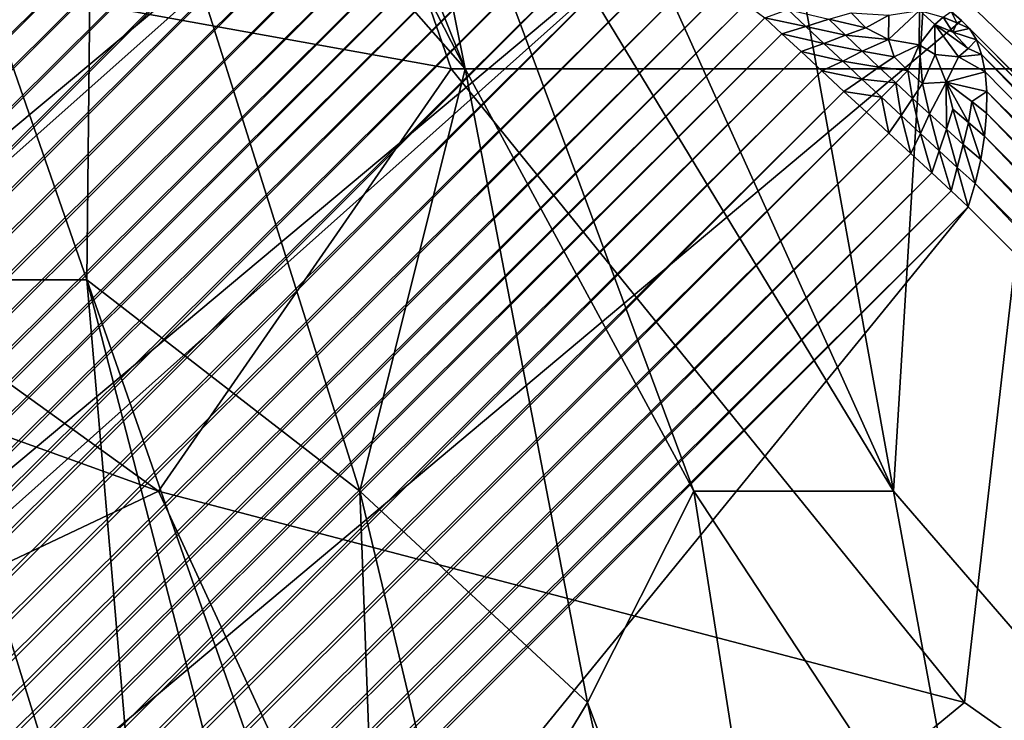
# Model space of a CAD drawing. Extents: x -160 to 10, y -10 to 160.
# Tile 409 of 450: x 0.22603 to 0.23159, y 0.1994 to 0.20336. Entities that reach past the tile are written whole.
import ezdxf

# ---------------------------------------------------------------- set-up
doc = ezdxf.new("R2010")
doc.units = 0

msp = doc.modelspace()

# ---------------------------------------------------------------- linework, layer by layer
for points in [[(0.2268091, 0.2078578, 1.1735885), (0.2317748, 0.2030807, 1.1750041), (0.2284644, 0.2126349, 1.1750211)], [(0.2317748, 0.2030807, 1.1750041), (0.23343, 0.2090521, 1.1763952), (0.2284644, 0.2126349, 1.1750211)], [(0.228543, 0.2030807, 0.818225), (0.2248736, 0.2102463, 0.8088577), (0.2261484, 0.2090521, 0.8166639)], [(0.2264428, 0.2054693, 0.8057353), (0.2248736, 0.2102463, 0.8088577), (0.228543, 0.2030807, 0.818225)], [(0.2309633, 0.2006922, 0.8307148), (0.2266545, 0.2102463, 0.8260311), (0.2298826, 0.2066635, 0.8369597)], [(0.2280623, 0.2054693, 0.8213475), (0.2266545, 0.2102463, 0.8260311), (0.2309633, 0.2006922, 0.8307148)], [(0.228543, 0.2030807, 0.818225), (0.2261484, 0.2090521, 0.8166639), (0.2280623, 0.2054693, 0.8213475)], [(0.2284644, 0.2030807, 1.1733425), (0.2268091, 0.2078578, 1.1735885), (0.2218435, 0.204275, 1.1704298)], [(0.2284644, 0.2030807, 1.1733425), (0.2317748, 0.2030807, 1.1750041), (0.2268091, 0.2078578, 1.1735885)], [(0.2264051, 0.2018865, 0.7948068), (0.2247446, 0.2066635, 0.7932456), (0.2264428, 0.2054693, 0.8057353)], [(0.2247446, 0.2066635, 0.7932456), (0.2264051, 0.2018865, 0.7948068), (0.2253413, 0.2018865, 0.7854395)], [(0.2309633, 0.2006922, 0.8307148), (0.2298826, 0.2066635, 0.8369597), (0.2312559, 0.2054693, 0.8416433)], [(0.2275039, 0.2058528, 0.0017095), (0.2253346, 0.2064856, 0.0023385), (0.1880319, 0.1746369, 0.5772712)], [(0.1880319, 0.1746369, 0.5772712), (0.1895127, 0.1741278, 0.57737), (0.2275039, 0.2058528, 0.0017095)], [(0.1909164, 0.1734303, 0.5774418), (0.2275039, 0.2058528, 0.0017095), (0.1895127, 0.1741278, 0.57737)], [(0.1909164, 0.1734303, 0.5774418), (0.2289112, 0.205189, 0.0011957), (0.2275039, 0.2058528, 0.0017095)], [(0.1970986, 0.1767914, 0.0013247), (0.2260171, 0.2057103, 0.0013245), (0.2260512, 0.2055759, 0.0012597)], [(0.1970986, 0.1767914, 0.0013247), (0.2260512, 0.2055759, 0.0012597), (0.1972397, 0.1767644, 0.0012597)], [(0.1972397, 0.1767644, 0.0012597), (0.2260512, 0.2055759, 0.0012597), (0.2261768, 0.2055326, 0.0012025)], [(0.1972397, 0.1767644, 0.0012597), (0.2261768, 0.2055326, 0.0012025), (0.1972916, 0.1766475, 0.0012025)], [(0.1972916, 0.1766475, 0.0012025), (0.2261768, 0.2055326, 0.0012025), (0.2263182, 0.2054834, 0.0011404)], [(0.1972916, 0.1766475, 0.0012025), (0.2263182, 0.2054834, 0.0011404), (0.1973505, 0.1765157, 0.0011404)], [(0.1973505, 0.1765157, 0.0011404), (0.2263182, 0.2054834, 0.0011404), (0.226472, 0.2054296, 0.001075)], [(0.2264051, 0.2018865, 0.7948068), (0.2264428, 0.2054693, 0.8057353), (0.2279471, 0.2006922, 0.8057353)], [(0.2264428, 0.2054693, 0.8057353), (0.228543, 0.2030807, 0.818225), (0.2279471, 0.2006922, 0.8057353)], [(0.229836, 0.2006922, 0.8229087), (0.2280623, 0.2054693, 0.8213475), (0.2309633, 0.2006922, 0.8307148)], [(0.228543, 0.2030807, 0.818225), (0.2280623, 0.2054693, 0.8213475), (0.229836, 0.2006922, 0.8229087)], [(0.2309633, 0.2006922, 0.8307148), (0.2312559, 0.2054693, 0.8416433), (0.2340592, 0.1971094, 0.8416433)], [(0.2340592, 0.1971094, 0.8416433), (0.2312559, 0.2054693, 0.8416433), (0.2326643, 0.2054693, 0.8478882)], [(0.1973505, 0.1765157, 0.0011404), (0.226472, 0.2054296, 0.001075), (0.1974148, 0.1763724, 0.001075)], [(0.1974148, 0.1763724, 0.001075), (0.226472, 0.2054296, 0.001075), (0.2266344, 0.2053724, 0.0010082)], [(0.1974148, 0.1763724, 0.001075), (0.2266344, 0.2053724, 0.0010082), (0.1974831, 0.1762211, 0.0010082)], [(0.1974831, 0.1762211, 0.0010082), (0.2266344, 0.2053724, 0.0010082), (0.2268014, 0.2053134, 0.000941)], [(0.1974831, 0.1762211, 0.0010082), (0.2268014, 0.2053134, 0.000941), (0.1975535, 0.1760654, 0.0009411)], [(0.1975535, 0.1760654, 0.0009411), (0.2268014, 0.2053134, 0.000941), (0.2269689, 0.2052537, 0.0008758)], [(0.1975535, 0.1760654, 0.0009411), (0.2269689, 0.2052537, 0.0008758), (0.1976244, 0.1759093, 0.0008758)], [(0.1976244, 0.1759093, 0.0008758), (0.2269689, 0.2052537, 0.0008758), (0.2271327, 0.2051951, 0.0008137)], [(0.192219, 0.1725562, 0.5774854), (0.2289112, 0.205189, 0.0011957), (0.1909164, 0.1734303, 0.5774418)], [(0.192219, 0.1725562, 0.5774854), (0.2301923, 0.2043545, 0.0008872), (0.2289112, 0.205189, 0.0011957)], [(0.1976244, 0.1759093, 0.0008758), (0.2271327, 0.2051951, 0.0008137), (0.1976941, 0.1757565, 0.0008137)], [(0.1976941, 0.1757565, 0.0008137), (0.2271327, 0.2051951, 0.0008137), (0.2272889, 0.205139, 0.0007564)], [(0.1976941, 0.1757565, 0.0008137), (0.2272889, 0.205139, 0.0007564), (0.1977608, 0.1756109, 0.0007564)], [(0.1977608, 0.1756109, 0.0007564), (0.2272889, 0.205139, 0.0007564), (0.2274335, 0.2050866, 0.0007054)], [(0.1977608, 0.1756109, 0.0007564), (0.2274335, 0.2050866, 0.0007054), (0.1978228, 0.1754759, 0.0007054)], [(0.1978228, 0.1754759, 0.0007054), (0.2274335, 0.2050866, 0.0007054), (0.2275656, 0.2050382, 0.0006607)], [(0.1978228, 0.1754759, 0.0007054), (0.2275656, 0.2050382, 0.0006607), (0.19788, 0.1753526, 0.0006607)], [(0.19788, 0.1753526, 0.0006607), (0.2275656, 0.2050382, 0.0006607), (0.2276826, 0.2049772, 0.0006195)], [(0.19788, 0.1753526, 0.0006607), (0.2276826, 0.2049772, 0.0006195), (0.197947, 0.1752416, 0.0006195)], [(0.197947, 0.1752416, 0.0006195), (0.2276826, 0.2049772, 0.0006195), (0.2278141, 0.2049084, 0.0005754)], [(0.197947, 0.1752416, 0.0006195), (0.2278141, 0.2049084, 0.0005754), (0.1980224, 0.1751166, 0.0005754)], [(0.1980224, 0.1751166, 0.0005754), (0.2278141, 0.2049084, 0.0005754), (0.2279571, 0.2048334, 0.0005298)], [(0.1980224, 0.1751166, 0.0005754), (0.2279571, 0.2048334, 0.0005298), (0.1981045, 0.1749809, 0.0005298)], [(0.1981045, 0.1749809, 0.0005298), (0.2279571, 0.2048334, 0.0005298), (0.2281079, 0.2047542, 0.0004835)], [(0.1981045, 0.1749809, 0.0005298), (0.2281079, 0.2047542, 0.0004835), (0.1981913, 0.1748376, 0.0004836)], [(0.1981913, 0.1748376, 0.0004836), (0.2281079, 0.2047542, 0.0004835), (0.2282628, 0.2046727, 0.0004378)], [(0.1981913, 0.1748376, 0.0004836), (0.2282628, 0.2046727, 0.0004378), (0.1982806, 0.1746905, 0.0004379)], [(0.1982806, 0.1746905, 0.0004379), (0.2282628, 0.2046727, 0.0004378), (0.2284181, 0.2045908, 0.000394)], [(0.1982806, 0.1746905, 0.0004379), (0.2284181, 0.2045908, 0.000394), (0.1983702, 0.1745429, 0.000394)], [(0.1983702, 0.1745429, 0.000394), (0.2284181, 0.2045908, 0.000394), (0.2285699, 0.2045106, 0.0003529)], [(0.1983702, 0.1745429, 0.000394), (0.2285699, 0.2045106, 0.0003529), (0.198458, 0.1743988, 0.0003529)], [(0.198458, 0.1743988, 0.0003529), (0.2285699, 0.2045106, 0.0003529), (0.2287144, 0.2044341, 0.0003155)], [(0.198458, 0.1743988, 0.0003529), (0.2287144, 0.2044341, 0.0003155), (0.1985417, 0.1742614, 0.0003155)], [(0.1985417, 0.1742614, 0.0003155), (0.2287144, 0.2044341, 0.0003155), (0.2288482, 0.2043631, 0.000283)], [(0.1933983, 0.1715206, 0.5775), (0.2301923, 0.2043545, 0.0008872), (0.192219, 0.1725562, 0.5774854)], [(0.1933983, 0.1715206, 0.5775), (0.231347, 0.2033539, 0.000783), (0.2301923, 0.2043545, 0.0008872)], [(0.1985417, 0.1742614, 0.0003155), (0.2288482, 0.2043631, 0.000283), (0.1986193, 0.1741343, 0.0002831)], [(0.1986193, 0.1741343, 0.0002831), (0.2288482, 0.2043631, 0.000283), (0.2289691, 0.2042987, 0.0002556)], [(0.2301923, 0.2043545, 0.0008872), (0.231347, 0.2033539, 0.000783), (0.2312898, 0.2034033, 0.0006655)], [(0.1986193, 0.1741343, 0.0002831), (0.2289691, 0.2042987, 0.0002556), (0.1986897, 0.1740194, 0.0002556)], [(0.1986897, 0.1740194, 0.0002556), (0.2289691, 0.2042987, 0.0002556), (0.2290753, 0.2042208, 0.0002311)], [(0.2201882, 0.2030807, 1.1691883), (0.2268091, 0.2006922, 1.1718892), (0.2218435, 0.204275, 1.1704298)], [(0.2268091, 0.2006922, 1.1718892), (0.2284644, 0.2030807, 1.1733425), (0.2218435, 0.204275, 1.1704298)], [(0.1986897, 0.1740194, 0.0002556), (0.2290753, 0.2042208, 0.0002311), (0.1987706, 0.1739162, 0.0002311)], [(0.1987706, 0.1739162, 0.0002311), (0.2290753, 0.2042208, 0.0002311), (0.2291945, 0.2041334, 0.0002059)], [(0.1987706, 0.1739162, 0.0002311), (0.2291945, 0.2041334, 0.0002059), (0.1988614, 0.1738003, 0.0002059)], [(0.1988614, 0.1738003, 0.0002059), (0.2291945, 0.2041334, 0.0002059), (0.229324, 0.2040384, 0.0001807)], [(0.1988614, 0.1738003, 0.0002059), (0.229324, 0.2040384, 0.0001807), (0.1989601, 0.1736745, 0.0001807)], [(0.1989601, 0.1736745, 0.0001807), (0.229324, 0.2040384, 0.0001807), (0.2294604, 0.2039382, 0.000156)], [(0.1989601, 0.1736745, 0.0001807), (0.2294604, 0.2039382, 0.000156), (0.1990641, 0.1735419, 0.000156)], [(0.1990641, 0.1735419, 0.000156), (0.2294604, 0.2039382, 0.000156), (0.2296004, 0.2038354, 0.0001324)], [(0.1990641, 0.1735419, 0.000156), (0.2296004, 0.2038354, 0.0001324), (0.1991709, 0.1734059, 0.0001324)], [(0.1991709, 0.1734059, 0.0001324), (0.2296004, 0.2038354, 0.0001324), (0.2297406, 0.2037323, 0.0001107)], [(0.1991709, 0.1734059, 0.0001324), (0.2297406, 0.2037323, 0.0001107), (0.1992779, 0.1732696, 0.0001108)], [(0.1992779, 0.1732696, 0.0001108), (0.2297406, 0.2037323, 0.0001107), (0.2298775, 0.2036317, 0.0000914)], [(0.1992779, 0.1732696, 0.0001108), (0.2298775, 0.2036317, 0.0000914), (0.1993823, 0.1731365, 0.0000914)], [(0.1993823, 0.1731365, 0.0000914), (0.2298775, 0.2036317, 0.0000914), (0.2300077, 0.2035359, 0.0000747)], [(0.1993823, 0.1731365, 0.0000914), (0.2300077, 0.2035359, 0.0000747), (0.1994818, 0.17301, 0.0000747)], [(0.1994818, 0.17301, 0.0000747), (0.2300077, 0.2035359, 0.0000747), (0.2301281, 0.2034473, 0.0000613)], [(0.1994818, 0.17301, 0.0000747), (0.2301281, 0.2034473, 0.0000613), (0.1995738, 0.172893, 0.0000613)], [(0.1995738, 0.172893, 0.0000613), (0.2301281, 0.2034473, 0.0000613), (0.2302357, 0.2033681, 0.0000513)], [(0.2302357, 0.2033681, 0.0000513), (0.2303669, 0.2034151, 0.0000579), (0.2304676, 0.2033199, 0.0000592)], [(0.2303669, 0.2034151, 0.0000579), (0.2305974, 0.2033614, 0.0000828), (0.2304676, 0.2033199, 0.0000592)], [(0.2305974, 0.2033614, 0.0000828), (0.2307234, 0.2033956, 0.0001185), (0.2308076, 0.2033107, 0.0001124)], [(0.2307234, 0.2033956, 0.0001185), (0.2309375, 0.2033839, 0.0001905), (0.2308076, 0.2033107, 0.0001124)], [(0.2311106, 0.2034101, 0.0003432), (0.2311091, 0.2032151, 0.0001535), (0.2309348, 0.2032458, 0.0001207)], [(0.2311106, 0.2034101, 0.0003432), (0.2309348, 0.2032458, 0.0001207), (0.2309375, 0.2033839, 0.0001905)], [(0.2311967, 0.2033299, 0.0003238), (0.2311091, 0.2032151, 0.0001535), (0.2311106, 0.2034101, 0.0003432)], [(0.2312435, 0.2033722, 0.0004729), (0.2311967, 0.2033299, 0.0003238), (0.2311106, 0.2034101, 0.0003432)], [(0.2312898, 0.2034033, 0.0006655), (0.2313207, 0.2033398, 0.0005658), (0.2312435, 0.2033722, 0.0004729)], [(0.231347, 0.2033539, 0.000783), (0.2313207, 0.2033398, 0.0005658), (0.2312898, 0.2034033, 0.0006655)], [(0.1933983, 0.1715206, 0.5775), (0.2355708, 0.1991284, 0.0007829), (0.231347, 0.2033539, 0.000783)], [(0.1995738, 0.172893, 0.0000613), (0.2302357, 0.2033681, 0.0000513), (0.199656, 0.1727884, 0.0000513)], [(0.2303326, 0.2032781, 0.0000433), (0.199656, 0.1727884, 0.0000513), (0.2302357, 0.2033681, 0.0000513)], [(0.2302357, 0.2033681, 0.0000513), (0.2304676, 0.2033199, 0.0000592), (0.2303326, 0.2032781, 0.0000433)], [(0.2304676, 0.2033199, 0.0000592), (0.2305974, 0.2033614, 0.0000828), (0.2306926, 0.2032696, 0.0000811)], [(0.2305974, 0.2033614, 0.0000828), (0.2308076, 0.2033107, 0.0001124), (0.2306926, 0.2032696, 0.0000811)], [(0.2308076, 0.2033107, 0.0001124), (0.2309375, 0.2033839, 0.0001905), (0.2309348, 0.2032458, 0.0001207)], [(0.2312435, 0.2033722, 0.0004729), (0.2312989, 0.2032863, 0.0004), (0.2311967, 0.2033299, 0.0003238)], [(0.2313207, 0.2033398, 0.0005658), (0.2312989, 0.2032863, 0.0004), (0.2312435, 0.2033722, 0.0004729)], [(0.2313932, 0.2033074, 0.0006608), (0.2312989, 0.2032863, 0.0004), (0.2313207, 0.2033398, 0.0005658)], [(0.231347, 0.2033539, 0.000783), (0.2313932, 0.2033074, 0.0006608), (0.2313207, 0.2033398, 0.0005658)], [(0.2355244, 0.1991747, 0.0006607), (0.2313932, 0.2033074, 0.0006608), (0.231347, 0.2033539, 0.000783)], [(0.2355244, 0.1991747, 0.0006607), (0.231347, 0.2033539, 0.000783), (0.2355708, 0.1991284, 0.0007829)], [(0.2303326, 0.2032781, 0.0000433), (0.2304676, 0.2033199, 0.0000592), (0.2305706, 0.2032228, 0.0000567)], [(0.2304676, 0.2033199, 0.0000592), (0.2306926, 0.2032696, 0.0000811), (0.2305706, 0.2032228, 0.0000567)], [(0.2306926, 0.2032696, 0.0000811), (0.2308076, 0.2033107, 0.0001124), (0.2309348, 0.2032458, 0.0001207)], [(0.2311967, 0.2033299, 0.0003238), (0.2311998, 0.2031617, 0.000173), (0.2311091, 0.2032151, 0.0001535)], [(0.2313858, 0.2031956, 0.0003719), (0.2313304, 0.203147, 0.0002484), (0.2311967, 0.2033299, 0.0003238)], [(0.2313858, 0.2031956, 0.0003719), (0.2311967, 0.2033299, 0.0003238), (0.2312989, 0.2032863, 0.0004)], [(0.2311967, 0.2033299, 0.0003238), (0.2313304, 0.203147, 0.0002484), (0.2311998, 0.2031617, 0.000173)], [(0.2313932, 0.2033074, 0.0006608), (0.2314318, 0.2032428, 0.0005413), (0.2312989, 0.2032863, 0.0004)], [(0.2314318, 0.2032428, 0.0005413), (0.2313858, 0.2031956, 0.0003719), (0.2312989, 0.2032863, 0.0004)], [(0.2354599, 0.1992135, 0.0005412), (0.2314318, 0.2032428, 0.0005413), (0.2313932, 0.2033074, 0.0006608)], [(0.2354599, 0.1992135, 0.0005412), (0.2313932, 0.2033074, 0.0006608), (0.2355244, 0.1991747, 0.0006607)], [(0.2303326, 0.2032781, 0.0000433), (0.1997467, 0.1726922, 0.0000433), (0.199656, 0.1727884, 0.0000513)], [(0.2304414, 0.2031771, 0.0000355), (0.1997467, 0.1726922, 0.0000433), (0.2303326, 0.2032781, 0.0000433)], [(0.2303326, 0.2032781, 0.0000433), (0.2305706, 0.2032228, 0.0000567), (0.2304414, 0.2031771, 0.0000355)], [(0.2305706, 0.2032228, 0.0000567), (0.2306926, 0.2032696, 0.0000811), (0.2307868, 0.2031792, 0.0000756)], [(0.2306926, 0.2032696, 0.0000811), (0.2309348, 0.2032458, 0.0001207), (0.2307868, 0.2031792, 0.0000756)], [(0.2307868, 0.2031792, 0.0000756), (0.2309348, 0.2032458, 0.0001207), (0.2309664, 0.2031477, 0.000095)], [(0.2309348, 0.2032458, 0.0001207), (0.2311091, 0.2032151, 0.0001535), (0.2309664, 0.2031477, 0.000095)], [(0.2314318, 0.2032428, 0.0005413), (0.2314613, 0.2031603, 0.0004278), (0.2313858, 0.2031956, 0.0003719)], [(0.2353775, 0.1992431, 0.0004277), (0.2314613, 0.2031603, 0.0004278), (0.2314318, 0.2032428, 0.0005413)], [(0.2353775, 0.1992431, 0.0004277), (0.2314318, 0.2032428, 0.0005413), (0.2354599, 0.1992135, 0.0005412)], [(0.2304414, 0.2031771, 0.0000355), (0.1998485, 0.1725843, 0.0000355), (0.1997467, 0.1726922, 0.0000433)], [(0.2305592, 0.2030676, 0.0000281), (0.1998485, 0.1725843, 0.0000355), (0.2304414, 0.2031771, 0.0000355)], [(0.2304414, 0.2031771, 0.0000355), (0.2305706, 0.2032228, 0.0000567), (0.2306764, 0.2031237, 0.000051)], [(0.2304414, 0.2031771, 0.0000355), (0.2306764, 0.2031237, 0.000051), (0.2305592, 0.2030676, 0.0000281)], [(0.2305706, 0.2032228, 0.0000567), (0.2307868, 0.2031792, 0.0000756), (0.2306764, 0.2031237, 0.000051)], [(0.2306764, 0.2031237, 0.000051), (0.2307868, 0.2031792, 0.0000756), (0.2308809, 0.2030892, 0.0000685)], [(0.2307868, 0.2031792, 0.0000756), (0.2309664, 0.2031477, 0.000095), (0.2308809, 0.2030892, 0.0000685)], [(0.2309664, 0.2031477, 0.000095), (0.2311091, 0.2032151, 0.0001535), (0.2310453, 0.2030706, 0.0000885)], [(0.2311279, 0.2029977, 0.0000879), (0.2310453, 0.2030706, 0.0000885), (0.2311091, 0.2032151, 0.0001535)], [(0.2311279, 0.2029977, 0.0000879), (0.2311091, 0.2032151, 0.0001535), (0.2311998, 0.2031617, 0.000173)], [(0.2314613, 0.2031603, 0.0004278), (0.2313304, 0.203147, 0.0002484), (0.2313858, 0.2031956, 0.0003719)], [(0.2305592, 0.2030676, 0.0000281), (0.2306764, 0.2031237, 0.000051), (0.2307853, 0.2030222, 0.0000443)], [(0.2306764, 0.2031237, 0.000051), (0.2308809, 0.2030892, 0.0000685), (0.2307853, 0.2030222, 0.0000443)], [(0.2308809, 0.2030892, 0.0000685), (0.2309664, 0.2031477, 0.000095), (0.2310453, 0.2030706, 0.0000885)], [(0.2312606, 0.2030047, 0.0001323), (0.2311279, 0.2029977, 0.0000879), (0.2311998, 0.2031617, 0.000173)], [(0.2313304, 0.203147, 0.0002484), (0.2312606, 0.2030047, 0.0001323), (0.2311998, 0.2031617, 0.000173)], [(0.2314809, 0.203062, 0.0003234), (0.2312606, 0.2030047, 0.0001323), (0.2313304, 0.203147, 0.0002484)], [(0.2314613, 0.2031603, 0.0004278), (0.2314809, 0.203062, 0.0003234), (0.2313304, 0.203147, 0.0002484)], [(0.2351798, 0.1992949, 0.0002586), (0.2314809, 0.203062, 0.0003234), (0.2314613, 0.2031603, 0.0004278)], [(0.2351798, 0.1992949, 0.0002586), (0.2314613, 0.2031603, 0.0004278), (0.2353775, 0.1992431, 0.0004277)], [(0.2305592, 0.2030676, 0.0000281), (0.1999589, 0.1724673, 0.000028), (0.1998485, 0.1725843, 0.0000355)], [(0.2306833, 0.2029524, 0.0000212), (0.1999589, 0.1724673, 0.000028), (0.2305592, 0.2030676, 0.0000281)], [(0.2218435, 0.1983406, 1.1679378), (0.2268091, 0.2006922, 1.1718892), (0.2201882, 0.2030807, 1.1691883)], [(0.2268091, 0.2006922, 1.1718892), (0.2313655, 0.199498, 1.1741827), (0.2284644, 0.2030807, 1.1733425)], [(0.228543, 0.2030807, 0.818225), (0.2292347, 0.199498, 0.8151026), (0.2279471, 0.2006922, 0.8057353)], [(0.2317748, 0.2030807, 1.1750041), (0.2284644, 0.2030807, 1.1733425), (0.2313655, 0.199498, 1.1741827)], [(0.228543, 0.2030807, 0.818225), (0.229836, 0.2006922, 0.8229087), (0.2292347, 0.199498, 0.8151026)], [(0.2305592, 0.2030676, 0.0000281), (0.2307853, 0.2030222, 0.0000443), (0.2306833, 0.2029524, 0.0000212)], [(0.2307853, 0.2030222, 0.0000443), (0.2308809, 0.2030892, 0.0000685), (0.2309758, 0.203, 0.0000625)], [(0.2308809, 0.2030892, 0.0000685), (0.2310453, 0.2030706, 0.0000885), (0.2309758, 0.203, 0.0000625)], [(0.2310718, 0.2029119, 0.00006), (0.2309758, 0.203, 0.0000625), (0.2310453, 0.2030706, 0.0000885)], [(0.2310718, 0.2029119, 0.00006), (0.2310453, 0.2030706, 0.0000885), (0.2311279, 0.2029977, 0.0000879)], [(0.2314809, 0.203062, 0.0003234), (0.2314909, 0.2029512, 0.0002294), (0.2312606, 0.2030047, 0.0001323)], [(0.2347478, 0.1971094, 1.1757438), (0.2317748, 0.2030807, 1.1750041), (0.2313655, 0.199498, 1.1741827)], [(0.2351798, 0.1992949, 0.0002586), (0.2314909, 0.2029512, 0.0002294), (0.2314809, 0.203062, 0.0003234)], [(0.2306833, 0.2029524, 0.0000212), (0.2307853, 0.2030222, 0.0000443), (0.2308958, 0.2029193, 0.0000383)], [(0.2307853, 0.2030222, 0.0000443), (0.2309758, 0.203, 0.0000625), (0.2308958, 0.2029193, 0.0000383)], [(0.2311678, 0.2028246, 0.0000592), (0.2311279, 0.2029977, 0.0000879), (0.2312606, 0.2030047, 0.0001323)], [(0.2312626, 0.202738, 0.0000586), (0.2311678, 0.2028246, 0.0000592), (0.2312606, 0.2030047, 0.0001323)], [(0.2312626, 0.202738, 0.0000586), (0.2312606, 0.2030047, 0.0001323), (0.2312989, 0.2028523, 0.0000935)], [(0.2313868, 0.2027759, 0.0000935), (0.2312989, 0.2028523, 0.0000935), (0.2312606, 0.2030047, 0.0001323)], [(0.2313868, 0.2027759, 0.0000935), (0.2312606, 0.2030047, 0.0001323), (0.2314062, 0.2028944, 0.0001453)], [(0.2314062, 0.2028944, 0.0001453), (0.2312606, 0.2030047, 0.0001323), (0.2314909, 0.2029512, 0.0002294)], [(0.2306833, 0.2029524, 0.0000212), (0.200075, 0.1723441, 0.0000212), (0.1999589, 0.1724673, 0.000028)], [(0.2308105, 0.2028342, 0.000015), (0.200075, 0.1723441, 0.0000212), (0.2306833, 0.2029524, 0.0000212)], [(0.2306833, 0.2029524, 0.0000212), (0.2308958, 0.2029193, 0.0000383), (0.2308105, 0.2028342, 0.000015)], [(0.231007, 0.2028162, 0.0000343), (0.2308958, 0.2029193, 0.0000383), (0.2309758, 0.203, 0.0000625)], [(0.231007, 0.2028162, 0.0000343), (0.2309758, 0.203, 0.0000625), (0.2310718, 0.2029119, 0.00006)], [(0.2311678, 0.2028246, 0.0000592), (0.2310718, 0.2029119, 0.00006), (0.2311279, 0.2029977, 0.0000879)], [(0.2314894, 0.2028289, 0.0001503), (0.2314062, 0.2028944, 0.0001453), (0.2314909, 0.2029512, 0.0002294)], [(0.2350795, 0.1992308, 0.0001461), (0.2314894, 0.2028289, 0.0001503), (0.2314909, 0.2029512, 0.0002294)], [(0.2350795, 0.1992308, 0.0001461), (0.2314909, 0.2029512, 0.0002294), (0.2351798, 0.1992949, 0.0002586)], [(0.2309377, 0.202716, 0.0000099), (0.2308105, 0.2028342, 0.000015), (0.2308958, 0.2029193, 0.0000383)], [(0.2309377, 0.202716, 0.0000099), (0.2308958, 0.2029193, 0.0000383), (0.231007, 0.2028162, 0.0000343)], [(0.2311163, 0.2027147, 0.0000316), (0.231007, 0.2028162, 0.0000343), (0.2310718, 0.2029119, 0.00006)], [(0.2311163, 0.2027147, 0.0000316), (0.2310718, 0.2029119, 0.00006), (0.2311678, 0.2028246, 0.0000592)], [(0.2314782, 0.2026999, 0.0000858), (0.2313868, 0.2027759, 0.0000935), (0.2314062, 0.2028944, 0.0001453)], [(0.2314782, 0.2026999, 0.0000858), (0.2314062, 0.2028944, 0.0001453), (0.2314894, 0.2028289, 0.0001503)], [(0.231358, 0.2026516, 0.0000536), (0.2312626, 0.202738, 0.0000586), (0.2312989, 0.2028523, 0.0000935)], [(0.231358, 0.2026516, 0.0000536), (0.2312989, 0.2028523, 0.0000935), (0.2313868, 0.2027759, 0.0000935)], [(0.2308105, 0.2028342, 0.000015), (0.2001942, 0.1722179, 0.000015), (0.200075, 0.1723441, 0.0000212)], [(0.2309377, 0.202716, 0.0000099), (0.2001942, 0.1722179, 0.000015), (0.2308105, 0.2028342, 0.000015)], [(0.2310618, 0.2026007, 0.0000056), (0.2309377, 0.202716, 0.0000099), (0.231007, 0.2028162, 0.0000343)], [(0.2310618, 0.2026007, 0.0000056), (0.231007, 0.2028162, 0.0000343), (0.2311163, 0.2027147, 0.0000316)], [(0.2312219, 0.2026166, 0.0000292), (0.2311163, 0.2027147, 0.0000316), (0.2311678, 0.2028246, 0.0000592)], [(0.2312219, 0.2026166, 0.0000292), (0.2311678, 0.2028246, 0.0000592), (0.2312626, 0.202738, 0.0000586)], [(0.2349175, 0.1992604, 0.0000858), (0.2314782, 0.2026999, 0.0000858), (0.2314894, 0.2028289, 0.0001503)], [(0.2349175, 0.1992604, 0.0000858), (0.2314894, 0.2028289, 0.0001503), (0.2350795, 0.1992308, 0.0001461)], [(0.2313239, 0.2025225, 0.000024), (0.2312219, 0.2026166, 0.0000292), (0.2312626, 0.202738, 0.0000586)], [(0.2313239, 0.2025225, 0.000024), (0.2312626, 0.202738, 0.0000586), (0.231358, 0.2026516, 0.0000536)], [(0.2314567, 0.2025664, 0.0000389), (0.231358, 0.2026516, 0.0000536), (0.2313868, 0.2027759, 0.0000935)], [(0.2314567, 0.2025664, 0.0000389), (0.2313868, 0.2027759, 0.0000935), (0.2314782, 0.2026999, 0.0000858)], [(0.2309377, 0.202716, 0.0000099), (0.2003133, 0.1720916, 0.0000098), (0.2001942, 0.1722179, 0.000015)], [(0.2310618, 0.2026007, 0.0000056), (0.2003133, 0.1720916, 0.0000098), (0.2309377, 0.202716, 0.0000099)], [(0.2311798, 0.2024911, 0.0000025), (0.2310618, 0.2026007, 0.0000056), (0.2311163, 0.2027147, 0.0000316)], [(0.2311798, 0.2024911, 0.0000025), (0.2311163, 0.2027147, 0.0000316), (0.2312219, 0.2026166, 0.0000292)], [(0.2347841, 0.1992389, 0.0000389), (0.2314567, 0.2025664, 0.0000389), (0.2314782, 0.2026999, 0.0000858)], [(0.2347841, 0.1992389, 0.0000389), (0.2314782, 0.2026999, 0.0000858), (0.2349175, 0.1992604, 0.0000858)], [(0.2312886, 0.20239, 0.0000007), (0.2311798, 0.2024911, 0.0000025), (0.2312219, 0.2026166, 0.0000292)], [(0.2312886, 0.20239, 0.0000007), (0.2312219, 0.2026166, 0.0000292), (0.2313239, 0.2025225, 0.000024)], [(0.2314254, 0.2024319, 0.0000105), (0.2313239, 0.2025225, 0.000024), (0.231358, 0.2026516, 0.0000536)], [(0.2314254, 0.2024319, 0.0000105), (0.231358, 0.2026516, 0.0000536), (0.2314567, 0.2025664, 0.0000389)], [(0.2310618, 0.2026007, 0.0000056), (0.2004295, 0.1719684, 0.0000056), (0.2003133, 0.1720916, 0.0000098)], [(0.2311798, 0.2024911, 0.0000025), (0.2004295, 0.1719684, 0.0000056), (0.2310618, 0.2026007, 0.0000056)], [(0.2346497, 0.1992076, 0.0000105), (0.2314254, 0.2024319, 0.0000105), (0.2314567, 0.2025664, 0.0000389)], [(0.2346497, 0.1992076, 0.0000105), (0.2314567, 0.2025664, 0.0000389), (0.2347841, 0.1992389, 0.0000389)], [(0.2313858, 0.2022997), (0.2312886, 0.20239, 0.0000007), (0.2313239, 0.2025225, 0.000024)], [(0.2313858, 0.2022997), (0.2313239, 0.2025225, 0.000024), (0.2314254, 0.2024319, 0.0000105)], [(0.2311798, 0.2024911, 0.0000025), (0.2005399, 0.1718513, 0.0000025), (0.2004295, 0.1719684, 0.0000056)], [(0.2312886, 0.20239, 0.0000007), (0.2005399, 0.1718513, 0.0000025), (0.2311798, 0.2024911, 0.0000025)], [(0.2312886, 0.20239, 0.0000007), (0.2006419, 0.1717432, 0.0000007), (0.2005399, 0.1718513, 0.0000025)], [(0.2313858, 0.2022997), (0.2006419, 0.1717432, 0.0000007), (0.2312886, 0.20239, 0.0000007)], [(0.2345175, 0.199168), (0.2313858, 0.2022997), (0.2314254, 0.2024319, 0.0000105)], [(0.2345175, 0.199168), (0.2314254, 0.2024319, 0.0000105), (0.2346497, 0.1992076, 0.0000105)], [(0.2313858, 0.2022997), (0.2007328, 0.1716468), (0.2006419, 0.1717432, 0.0000007)], [(0.2313858, 0.2022997), (0.2038645, 0.1685151), (0.2007328, 0.1716468)], [(0.2313858, 0.2022997), (0.2345175, 0.199168), (0.2038645, 0.1685151)], [(0.2253413, 0.2018865, 0.7854395), (0.226356, 0.1959152, 0.782317), (0.2247361, 0.2006922, 0.7760721)], [(0.2253413, 0.2018865, 0.7854395), (0.2264051, 0.2018865, 0.7948068), (0.2268091, 0.1971438, 0.7885619)], [(0.226356, 0.1959152, 0.782317), (0.2253413, 0.2018865, 0.7854395), (0.2268091, 0.1971438, 0.7885619)], [(0.2264051, 0.2018865, 0.7948068), (0.2279471, 0.2006922, 0.8057353), (0.2280785, 0.1971094, 0.7994905)], [(0.2264051, 0.2018865, 0.7948068), (0.2280785, 0.1971094, 0.7994905), (0.2279489, 0.1959152, 0.796368)], [(0.2268091, 0.1971438, 0.7885619), (0.2264051, 0.2018865, 0.7948068), (0.2279489, 0.1959152, 0.796368)], [(0.2218435, 0.1983406, 1.1679378), (0.2284644, 0.1971094, 1.1718152), (0.2268091, 0.2006922, 1.1718892)], [(0.2247361, 0.2006922, 0.7760721), (0.226356, 0.1959152, 0.782317), (0.2259167, 0.1935266, 0.774511)], [(0.2284644, 0.1971094, 1.1718152), (0.2313655, 0.199498, 1.1741827), (0.2268091, 0.2006922, 1.1718892)], [(0.2280785, 0.1971094, 0.7994905), (0.2279471, 0.2006922, 0.8057353), (0.2285159, 0.1983037, 0.8057353)], [(0.2285159, 0.1983037, 0.8057353), (0.2279471, 0.2006922, 0.8057353), (0.2292347, 0.199498, 0.8151026)], [(0.229836, 0.2006922, 0.8229087), (0.2305848, 0.1959152, 0.8197863), (0.2292347, 0.199498, 0.8151026)], [(0.229836, 0.2006922, 0.8229087), (0.2309633, 0.2006922, 0.8307148), (0.2314039, 0.1983037, 0.8291536)], [(0.2305848, 0.1959152, 0.8197863), (0.229836, 0.2006922, 0.8229087), (0.2314039, 0.1983037, 0.8291536)], [(0.2314039, 0.1983037, 0.8291536), (0.2309633, 0.2006922, 0.8307148), (0.2340592, 0.1971094, 0.8416433)], [(0.2284644, 0.1971094, 1.1718152), (0.2347478, 0.1971094, 1.1757438), (0.2313655, 0.199498, 1.1741827)], [(0.2285159, 0.1983037, 0.8057353), (0.2292347, 0.199498, 0.8151026), (0.2305693, 0.1935266, 0.8166639)], [(0.2305693, 0.1935266, 0.8166639), (0.2292347, 0.199498, 0.8151026), (0.2305848, 0.1959152, 0.8197863)]]:
    msp.add_3dface(points)

doc.saveas('drawing.dxf')
